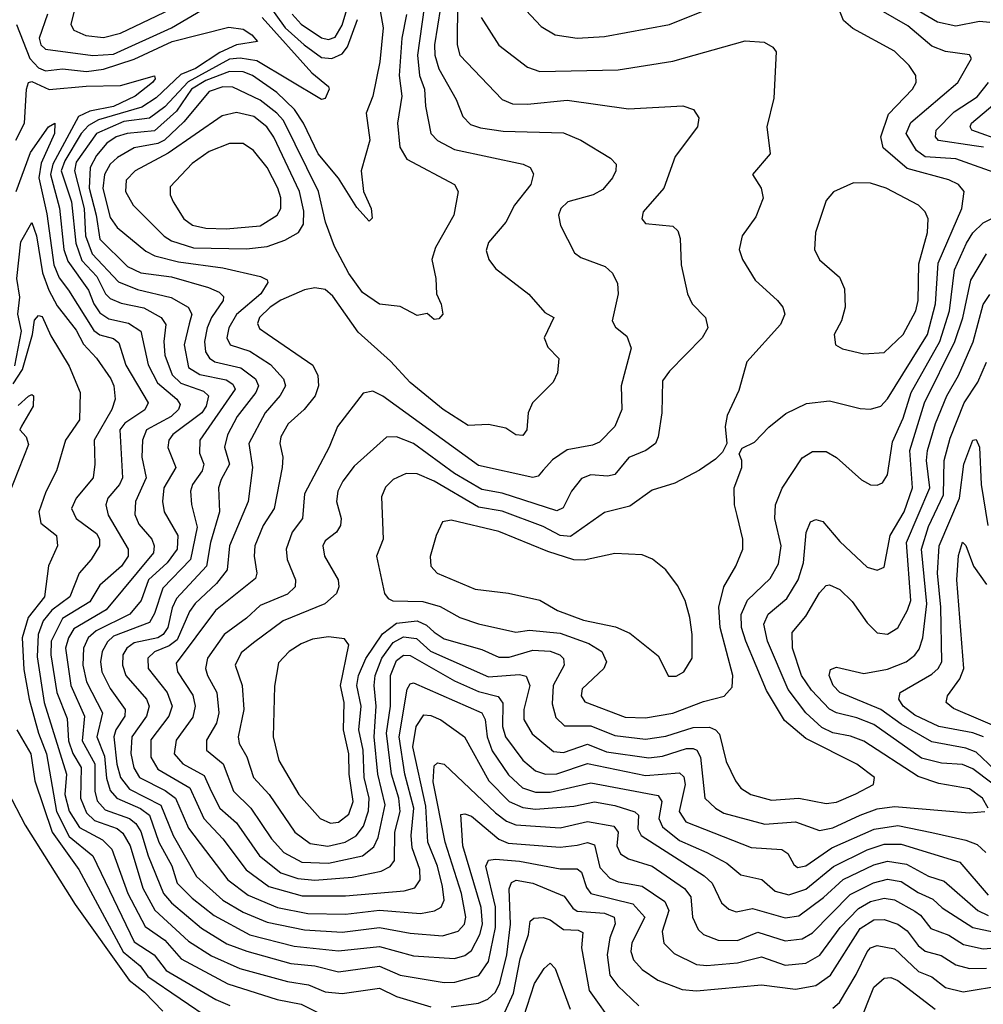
# Model space of a CAD drawing. Extents: x 1308313 to 1441400, y 959662 to 1036319.
# Tile 420 of 656: x 1359510 to 1362336, y 1026400 to 1029289. Entities that reach past the tile are written whole.
import ezdxf

# ---------------------------------------------------------------- set-up
doc = ezdxf.new("R2010")
doc.units = 0

msp = doc.modelspace()

# ---------------------------------------------------------------- linework, layer by layer
at = {"layer": '0CON10XD'}
for points in [[(1360553.6, 1029393.6), (1360575.2, 1029265), (1360566.2, 1029165), (1360545.7, 1029065), (1360525.6, 1029014.4), (1360536.4, 1028935), (1360511.5, 1028845), (1360518.2, 1028785), (1360540.8, 1028735), (1360543, 1028707), (1360535, 1028697.5), (1360498, 1028738), (1360444.3, 1028824.3), (1360385, 1028895.3), (1360341.5, 1028985), (1360315.2, 1029025), (1360263.8, 1029075), (1360192.7, 1029125), (1360165, 1029135.9), (1360125, 1029136.5), (1360055, 1029110.4), (1360013.2, 1029085), (1359969.2, 1029020.8), (1359905, 1028962.8), (1359825, 1028955.1), (1359792.1, 1028945), (1359765, 1028927.1), (1359735, 1028890.6), (1359715.8, 1028855), (1359713.1, 1028795), (1359734.2, 1028715), (1359744.7, 1028644.7), (1359825.6, 1028565), (1359865, 1028546.2), (1359955, 1028534.6), (1360063.1, 1028503.1), (1360095, 1028489.7), (1360107.1, 1028477.1), (1360106.6, 1028465), (1360071.7, 1028415), (1360059.4, 1028385), (1360051.6, 1028345), (1360054.6, 1028314.6), (1360066, 1028296), (1360082.2, 1028285), (1360157.7, 1028267.7), (1360200.7, 1028235), (1360210.4, 1028215), (1360201.7, 1028195), (1360147.8, 1028125), (1360119.4, 1028070.6), (1360110, 1028035), (1360125.2, 1027985), (1360100.4, 1027939.6), (1360092.9, 1027915), (1360095.9, 1027845), (1360069.4, 1027755), (1360057.3, 1027685), (1359969.9, 1027590.1), (1359956.8, 1027563.2), (1359943.8, 1027505), (1359930.6, 1027485), (1359915, 1027474.7), (1359845, 1027460.3), (1359823.7, 1027445), (1359812.5, 1027425), (1359811, 1027395), (1359820.7, 1027365), (1359881.7, 1027295), (1359889.5, 1027275), (1359881.1, 1027245), (1359838.7, 1027185), (1359835, 1027136), (1359843.8, 1027093.8), (1359860.5, 1027065), (1359936.6, 1027026.6), (1359966.1, 1027005), (1360005, 1026916.7), (1360119.6, 1026765), (1360179.5, 1026719.5), (1360265.9, 1026684.1)], [(1360950, 1029365), (1361039, 1029269), (1361080, 1029245), (1361145, 1029234.7), (1361225, 1029239.7), (1361415, 1029274.7), (1361515.6, 1029315)], [(1359674.2, 1029335), (1359659.4, 1029275), (1359668.7, 1029258.7), (1359703.1, 1029243.1), (1359755, 1029236.4), (1359805, 1029249.4), (1359975, 1029330.4)], [(1360743.8, 1029325), (1360725.7, 1029215), (1360727.1, 1029185), (1360739.2, 1029145), (1360789.5, 1029055), (1360809.3, 1029005), (1360831.4, 1028981.4), (1360861.2, 1028971.2), (1360927.8, 1028962.2), (1361105, 1028956.9), (1361155, 1028935.4), (1361242.2, 1028882.2), (1361259.2, 1028865), (1361258.1, 1028845), (1361248.5, 1028825), (1361219.5, 1028790.5), (1361191.4, 1028775), (1361116.9, 1028755), (1361096.4, 1028735), (1361090, 1028715), (1361095.3, 1028685.3), (1361137.1, 1028605), (1361155, 1028591.1), (1361227.1, 1028565), (1361247.8, 1028545), (1361262.5, 1028515), (1361264.5, 1028485), (1361246.9, 1028405), (1361257, 1028387), (1361290.7, 1028360.7), (1361302.7, 1028325), (1361274, 1028215), (1361275.8, 1028145), (1361254.7, 1028095), (1361210.5, 1028049.5), (1361190, 1028040), (1361115, 1028027.1), (1361072.1, 1027997.9), (1361045, 1027967.3), (1361030.1, 1027949.9), (1361015, 1027945.3), (1360855, 1027980.6), (1360575, 1028184.2), (1360545, 1028199.2), (1360516.5, 1028193.5), (1360441.2, 1028095), (1360417.2, 1028035), (1360345, 1027898.1), (1360339.2, 1027825), (1360308.6, 1027785), (1360291.1, 1027735), (1360293.6, 1027705), (1360318.4, 1027645), (1360317.8, 1027625), (1360295, 1027602.9), (1360215, 1027570.4), (1360175, 1027532.4), (1360109.6, 1027485), (1360060, 1027415), (1360054, 1027385), (1360060.2, 1027365), (1360088.1, 1027315), (1360093.4, 1027255), (1360086.6, 1027225), (1360057, 1027175), (1360057.5, 1027145), (1360106.5, 1027105), (1360136.3, 1027025), (1360187.7, 1026975), (1360247.8, 1026885), (1360283.9, 1026845), (1360336.8, 1026816.8), (1360415, 1026814), (1360515, 1026835.5), (1360548.5, 1026861.5), (1360560.9, 1026889.1), (1360581.7, 1026985), (1360560.2, 1027075), (1360548.8, 1027185), (1360555.3, 1027275), (1360549.1, 1027335), (1360552.5, 1027365), (1360571.6, 1027415), (1360605, 1027461.4), (1360635, 1027478.1), (1360673.2, 1027473.2), (1360714.4, 1027435.6), (1360885, 1027361), (1360975, 1027367.5), (1360995, 1027362.5), (1361005.6, 1027335), (1360987.9, 1027265), (1360987.8, 1027235), (1361013.1, 1027193.1), (1361075, 1027141.6), (1361105, 1027138.6), (1361175, 1027163.4), (1361230.6, 1027140.6), (1361355, 1027123), (1361395, 1027127.6), (1361465, 1027150), (1361485, 1027150), (1361495.8, 1027145), (1361506.6, 1027125), (1361519.1, 1027005), (1361550, 1026975), (1361575, 1026960.6), (1361695, 1026928.3), (1361785, 1026934.8), (1361855, 1026910), (1361895, 1026917.7), (1361975, 1026955.1), (1362025, 1026973.1), (1362075, 1026979.8), (1362295, 1026961.6), (1362340, 1026965)], [(1360793.7, 1029343.7), (1360792.7, 1029215), (1360800, 1029185), (1360924.8, 1029054.8), (1360955, 1029042.5), (1360999, 1029041), (1361115, 1029053.1), (1361295, 1029027.1), (1361455, 1029036.5), (1361485.6, 1029025.6), (1361501.2, 1029001.2), (1361497.1, 1028975), (1361432.3, 1028887.7), (1361398.5, 1028795), (1361338.6, 1028725), (1361334.3, 1028705), (1361345, 1028690.8), (1361425, 1028682.9), (1361439.8, 1028669.8), (1361446.6, 1028646.6), (1361449.3, 1028569.3), (1361468.2, 1028485), (1361482.2, 1028455), (1361520.6, 1028415), (1361527.8, 1028385), (1361510.9, 1028355), (1361415, 1028257.5), (1361395, 1028229.2), (1361392.7, 1028135), (1361382.5, 1028065), (1361374.2, 1028045.8), (1361346.5, 1028025), (1361295.9, 1028004.1), (1361255, 1027954.2), (1361235, 1027949.1), (1361185, 1027953), (1361157.1, 1027942.9), (1361127.8, 1027905), (1361103.4, 1027856.6), (1361085, 1027847.5), (1360925, 1027899.7), (1360865, 1027910.4), (1360785, 1027957), (1360665, 1028045.6), (1360615, 1028065.2), (1360585, 1028063.9), (1360490.9, 1027979.1), (1360457.4, 1027935), (1360442.6, 1027905), (1360439.2, 1027875), (1360452.5, 1027825), (1360450.3, 1027805), (1360438.7, 1027785), (1360405, 1027760), (1360398.4, 1027745), (1360403.4, 1027715), (1360444, 1027645), (1360446, 1027625), (1360438.9, 1027605), (1360404.8, 1027575.2), (1360282.3, 1027525), (1360195, 1027460.4)], [(1360238.1, 1029335), (1360288.4, 1029265), (1360343.6, 1029215), (1360395, 1029178), (1360425, 1029174.7), (1360455, 1029188.8), (1360471, 1029209), (1360500.7, 1029289.3)], [(1360308.8, 1029305), (1360335, 1029275.8), (1360395, 1029235.9), (1360415, 1029230.7), (1360435, 1029237.5), (1360455, 1029272.8), (1360476.8, 1029345)], [(1361585, 1028127.5), (1361579.2, 1028095), (1361583.8, 1028045), (1361570.5, 1028019.5), (1361550.5, 1027999.5), (1361503.1, 1027966.9), (1361431.2, 1027928.8), (1361365, 1027908.5), (1361298.7, 1027861.3), (1361225, 1027843.2), (1361125, 1027772), (1361095, 1027775.4), (1361045, 1027801.7), (1360925, 1027846.8), (1360855, 1027858.2), (1360725, 1027934.4), (1360675, 1027956.2), (1360642.8, 1027957.2), (1360605, 1027940), (1360582.4, 1027917.6), (1360570.8, 1027889.2), (1360575.3, 1027765), (1360556.2, 1027715), (1360580, 1027605), (1360590.1, 1027590.1), (1360603.7, 1027583.7), (1360691.8, 1027581.8), (1360743.2, 1027566.8), (1360800.5, 1027535), (1360855, 1027516.5), (1360965, 1027491.7), (1361005, 1027498), (1361095, 1027489.1), (1361178.6, 1027458.6), (1361216.7, 1027435), (1361230.6, 1027405), (1361222.8, 1027385), (1361159.7, 1027325), (1361156.4, 1027305), (1361166.8, 1027286.8), (1361285, 1027241.8), (1361345, 1027240.2), (1361425, 1027254.2), (1361515, 1027288.1), (1361576.1, 1027303.9), (1361599.2, 1027330.8), (1361601.1, 1027365), (1361564.4, 1027505), (1361560, 1027565), (1361575, 1027624.4), (1361610.4, 1027685), (1361630.4, 1027735), (1361630.9, 1027765), (1361613.8, 1027833.8), (1361606.4, 1027865), (1361605.6, 1027915), (1361627.5, 1027975), (1361628, 1027995), (1361620, 1028015), (1361628.8, 1028031.2), (1361665, 1028048.8), (1361706.4, 1028093.6), (1361756.6, 1028133.4), (1361817.4, 1028162.6), (1361885, 1028170.7), (1361975, 1028147.9), (1362005, 1028146.2), (1362035, 1028154.6), (1362055, 1028176.2), (1362171.8, 1028365), (1362195.8, 1028455), (1362203.5, 1028575), (1362273.1, 1028735), (1362280, 1028785), (1362262.7, 1028805), (1362235, 1028819), (1362112.5, 1028852.5), (1362042.5, 1028912.5), (1362035.7, 1028945.7), (1362058.3, 1029011.7), (1362127.8, 1029085), (1362138.9, 1029105), (1362137.7, 1029125), (1362118.9, 1029155), (1362075, 1029196.6), (1361953.3, 1029263.3), (1361926.3, 1029286.3), (1361901.9, 1029345)], [(1360695.6, 1029325), (1360676.2, 1029185), (1360681.7, 1029125), (1360697.3, 1029085), (1360699.3, 1029035), (1360715.3, 1028955), (1360734.5, 1028934.5), (1360785, 1028908), (1360986.2, 1028865), (1361007.1, 1028855), (1361017, 1028837), (1361009.2, 1028805), (1360961.2, 1028745), (1360935.2, 1028694.8), (1360884.8, 1028635.2), (1360877.9, 1028612.1)], [(1362395, 1028830.4), (1362255, 1028880.3), (1362165, 1028886.6), (1362139.5, 1028905), (1362109.8, 1028955), (1362123, 1028987), (1362261, 1029105), (1362301.1, 1029175), (1362295, 1029186.2), (1362225, 1029196), (1362185, 1029211.4), (1362115, 1029270.9), (1362003.9, 1029335)], [(1359591.1, 1029305), (1359566.9, 1029235), (1359571.3, 1029215), (1359585, 1029202.7), (1359724.2, 1029184.2), (1359785, 1029188.3), (1359955.2, 1029265), (1360045, 1029318.2)], [(1360220.8, 1029295), (1360366.7, 1029133.3), (1360415, 1029092.5), (1360417.4, 1029085), (1360405, 1029057.5), (1360395, 1029054.4), (1360205, 1029168), (1360156.4, 1029176.4), (1360125, 1029173.1), (1360003.4, 1029106.6), (1359935, 1029033), (1359890.4, 1028999.6), (1359815, 1028990.2), (1359735, 1028955.3), (1359675, 1028870.8), (1359670.2, 1028845), (1359698.7, 1028735), (1359702.4, 1028655), (1359721.9, 1028601.9), (1359799.6, 1028519.6), (1359855, 1028497.2), (1359954.1, 1028474.1), (1360003.3, 1028445), (1360014.8, 1028425), (1360006.1, 1028396.1), (1359991.5, 1028335), (1360005, 1028268.4), (1360038.3, 1028248.3), (1360115, 1028232.4), (1360135, 1028219.4), (1360141.3, 1028205), (1360037.4, 1028055), (1360036.7, 1028016.7), (1360049.6, 1027985), (1360044.8, 1027965), (1360016.8, 1027925), (1360010.2, 1027905), (1360013.2, 1027866.8), (1360029.9, 1027799.9), (1360010.8, 1027705), (1359929, 1027621), (1359905, 1027546.7), (1359890.2, 1027519.8), (1359785, 1027479.5), (1359766.6, 1027463.4), (1359751.4, 1027435), (1359746.3, 1027405), (1359750.2, 1027375), (1359775, 1027326.8), (1359819.3, 1027265), (1359818.2, 1027245), (1359791.2, 1027205), (1359786.1, 1027185), (1359794.6, 1027104.6), (1359805.6, 1027065.6), (1359831.5, 1027031.4), (1359923.7, 1026983.7), (1359959.5, 1026895), (1360028, 1026775), (1360105, 1026705.2), (1360165, 1026669.7), (1360235, 1026640.9), (1360345, 1026618), (1360455, 1026611.6), (1360565, 1026624.6), (1360655, 1026608.4), (1360749.4, 1026600.6), (1360795.7, 1026614.3), (1360813.9, 1026635), (1360817.9, 1026655), (1360804.9, 1026725), (1360757.1, 1026875), (1360722.4, 1027052.4), (1360725, 1027099.4), (1360735, 1027108.5), (1360755, 1027104.7), (1360905, 1026961.6), (1360937.4, 1026937.4), (1360965, 1026926), (1361095, 1026917.7), (1361175, 1026935.7), (1361252.6, 1026922.6), (1361265.1, 1026905.1), (1361261.2, 1026865), (1361271.5, 1026841.5), (1361295, 1026826.5), (1361365, 1026804.8), (1361459.2, 1026739.2), (1361478.1, 1026715), (1361483.3, 1026655), (1361499.5, 1026619.5), (1361515, 1026604.2), (1361557.9, 1026587.9), (1361615, 1026587.3), (1361675, 1026611.3), (1361755, 1026585.9), (1361805, 1026591.5), (1361835, 1026609), (1361945, 1026721.8), (1362013.4, 1026756.6), (1362055, 1026766.9), (1362095, 1026760.1), (1362145, 1026727.4), (1362188.2, 1026708.2), (1362215, 1026682.4), (1362305, 1026624.6), (1362365, 1026612.3)], [(1360643.9, 1029303.9), (1360629.9, 1029235), (1360623, 1029125), (1360630.6, 1029065), (1360617.3, 1028985), (1360624.7, 1028915.3), (1360645, 1028879.7), (1360785, 1028805.5), (1360795.6, 1028785), (1360783.1, 1028715), (1360729.1, 1028620.9), (1360718.2, 1028585), (1360730, 1028530), (1360732.2, 1028485), (1360745.8, 1028454.2), (1360750.8, 1028425), (1360738.7, 1028411.3), (1360725, 1028409.3), (1360705, 1028426.5), (1360675, 1028421.1), (1360625, 1028447.3), (1360564.6, 1028454.6), (1360515, 1028488.5), (1360475, 1028543.8), (1360433.3, 1028623.3), (1360406.1, 1028695), (1360386.3, 1028785), (1360282.9, 1028992.9), (1360264.2, 1029015), (1360215, 1029053.3), (1360135, 1029091.4), (1360105, 1029092.4), (1360065, 1029078.6), (1359990.8, 1028989.2), (1359934.5, 1028935.5), (1359915, 1028925.8), (1359845, 1028912.7), (1359796.7, 1028885), (1359774.8, 1028865), (1359758.2, 1028835), (1359753.5, 1028793.5), (1359775, 1028708.8), (1359795, 1028679.6)], [(1360863.2, 1029295), (1360915, 1029213.8), (1360999.2, 1029149.2), (1361035, 1029136.9), (1361265, 1029141.7), (1361425, 1029167.6), (1361637.4, 1029227.4), (1361693, 1029223), (1361718.6, 1029208.6), (1361728.1, 1029195), (1361721.7, 1029058.3), (1361700.5, 1028975), (1361711.1, 1028895), (1361658.8, 1028835), (1361684.5, 1028794.5), (1361690.5, 1028765), (1361669.1, 1028710.9), (1361628.2, 1028655), (1361620, 1028615), (1361630, 1028585), (1361666.9, 1028525), (1361732.5, 1028465), (1361747.8, 1028445), (1361753.5, 1028425), (1361741.2, 1028395), (1361642.5, 1028285), (1361619.3, 1028200.7), (1361585, 1028127.5)], [(1362355, 1029280.7), (1362325, 1029283.8), (1362255, 1029269.8), (1362201.5, 1029281.5), (1362144.8, 1029315)], [(1359499.7, 1029275), (1359539.4, 1029175), (1359565, 1029148), (1359585, 1029138.6), (1359635.1, 1029144.9), (1359705, 1029136.9), (1359755, 1029144.1), (1359845, 1029173.5), (1359956.9, 1029225), (1360122.7, 1029267.3), (1360165, 1029261), (1360190.8, 1029245), (1360206.6, 1029225), (1360145, 1029214.9), (1360096.8, 1029193.2)], [(1360096.8, 1029193.2), (1360025, 1029145.7), (1359981.7, 1029128.3), (1359910.2, 1029059.8), (1359868, 1029032), (1359740.6, 1028995), (1359711.1, 1028978.9), (1359689.5, 1028955), (1359642.2, 1028875), (1359631.2, 1028845), (1359661.8, 1028755), (1359673.7, 1028633.7), (1359692.2, 1028582.2), (1359735.5, 1028535.5), (1359761.2, 1028485), (1359775, 1028470.5), (1359807.4, 1028457.4), (1359873.4, 1028443.4), (1359924.9, 1028414.9), (1359938.1, 1028395), (1359932.1, 1028345), (1359935.4, 1028305), (1359957.2, 1028247.2), (1359982.5, 1028222.5), (1360048.9, 1028198.9), (1360063, 1028185), (1360056.6, 1028155), (1360043.4, 1028135), (1359958.3, 1028071.7), (1359947.3, 1028055), (1359943.6, 1028033.6), (1359967.9, 1027975), (1359932.3, 1027915), (1359927.9, 1027875), (1359933.5, 1027845), (1359973, 1027775), (1359971.6, 1027735), (1359942.2, 1027695), (1359887, 1027645), (1359865.5, 1027584.5), (1359832.6, 1027545), (1359734.2, 1027495.8), (1359710.8, 1027475), (1359696.6, 1027445), (1359695.1, 1027394.9), (1359705.7, 1027345.7), (1359752.3, 1027255), (1359735.6, 1027185), (1359757.9, 1027127.9), (1359763.7, 1027063.7), (1359775, 1027027.5), (1359794.4, 1027004.4), (1359864.2, 1026974.2), (1359890, 1026955), (1359917.7, 1026875), (1359955.6, 1026805.6), (1359971.6, 1026755), (1360015, 1026711.6), (1360079.9, 1026659.9), (1360185, 1026603.4), (1360315, 1026570), (1360445, 1026556.2), (1360565, 1026568.9), (1360665, 1026542.3), (1360785, 1026534.2), (1360815, 1026542.9), (1360835, 1026557.9), (1360859, 1026605), (1360867.1, 1026635), (1360863.3, 1026683.3), (1360809.6, 1026865), (1360803.8, 1026956.2), (1360815, 1026958.8), (1360835, 1026951.6), (1360914.4, 1026884.4), (1360942.5, 1026872.5), (1361095, 1026860.4), (1361145, 1026866.7), (1361175, 1026874.5), (1361195, 1026867.9), (1361210.8, 1026800.8), (1361240.1, 1026770.1), (1361265, 1026759), (1361335, 1026746.5), (1361401.5, 1026701.5), (1361413.5, 1026675), (1361393.8, 1026613.8), (1361398.7, 1026578.7), (1361429, 1026549), (1361495, 1026516.9), (1361525, 1026513.3), (1361615, 1026521.2), (1361685, 1026538.8), (1361755, 1026514.1), (1361815, 1026520), (1361856, 1026544), (1361916.5, 1026625), (1361969.4, 1026680.6), (1362005, 1026701.2), (1362045, 1026711), (1362075, 1026706.2), (1362135, 1026672.7), (1362151.2, 1026661.2), (1362181.9, 1026621.9), (1362235, 1026602.2), (1362277.9, 1026575), (1362335, 1026562.1), (1362392.3, 1026567.7)], [(1359498.3, 1028935), (1359523.5, 1028985), (1359529.2, 1029085), (1359535.6, 1029105), (1359545, 1029107.6), (1359596, 1029084), (1359704.3, 1029094.3), (1359805, 1029095.6), (1359905, 1029123.8), (1359907.3, 1029115), (1359899, 1029105), (1359847.8, 1029065), (1359785, 1029034), (1359715, 1029020.2), (1359682.3, 1029005), (1359606.8, 1028865), (1359600.2, 1028835), (1359625.9, 1028735.9), (1359639.4, 1028615), (1359650.3, 1028580.3), (1359711.5, 1028495), (1359726.7, 1028455), (1359745, 1028429), (1359771.4, 1028411.4), (1359828.6, 1028398.6), (1359865.2, 1028375), (1359886, 1028276), (1359913.4, 1028223.4), (1359970.6, 1028175), (1359979.9, 1028159.9), (1359975.2, 1028145), (1359953.8, 1028125), (1359881.1, 1028085), (1359869.7, 1028055), (1359868.2, 1028005), (1359880.2, 1027945), (1359849.4, 1027875), (1359846.8, 1027836.8), (1359858.9, 1027808.9), (1359896.9, 1027765), (1359903.7, 1027745), (1359901.7, 1027725), (1359762.8, 1027557.2), (1359668.4, 1027501.6), (1359652.2, 1027475), (1359643.9, 1027445), (1359659.2, 1027335), (1359699.1, 1027245), (1359692.5, 1027172.5), (1359729.7, 1027105), (1359729.8, 1027025), (1359737, 1026997), (1359760.2, 1026970.2), (1359831.6, 1026945), (1359850.5, 1026930.5), (1359865, 1026906.3), (1359886.7, 1026835), (1359931.6, 1026725), (1359955, 1026697.5), (1360043, 1026623), (1360117.4, 1026577.4), (1360175.3, 1026555.3), (1360305, 1026519.9), (1360375, 1026512.3), (1360445, 1026494.8), (1360565, 1026511.2), (1360625, 1026485.5), (1360755, 1026463.2), (1360785.4, 1026464.6), (1360856.1, 1026483.9), (1360884.5, 1026525.5), (1360904.7, 1026625), (1360905.3, 1026685.3), (1360877, 1026805), (1360885, 1026822.4), (1360904.8, 1026825.2), (1360975, 1026820), (1361095, 1026796.9), (1361145, 1026796.9), (1361157.5, 1026787.5), (1361172.2, 1026742.2), (1361185, 1026724.8), (1361307.7, 1026695), (1361343.5, 1026655), (1361305, 1026580), (1361302.4, 1026555), (1361310.2, 1026530.2), (1361335, 1026501.8), (1361380.9, 1026470.9), (1361453.1, 1026443.1), (1361495, 1026439.6), (1361685, 1026456.8), (1361785, 1026444.1), (1361845, 1026454.8), (1361887.6, 1026485), (1361975, 1026621.9), (1362015, 1026648), (1362045, 1026648.3), (1362085, 1026634.8), (1362112.2, 1026615), (1362145, 1026572.4), (1362165, 1026555.6), (1362212.7, 1026542.7), (1362255.7, 1026515.7), (1362295, 1026504.8), (1362345, 1026505.4)], [(1362336.9, 1028915), (1362308.6, 1028918.6), (1362204.9, 1028934.9), (1362195.8, 1028945), (1362198.1, 1028965), (1362250.9, 1029019.1), (1362317.4, 1029062.6), (1362351, 1029105)], [(1362395, 1028931.3), (1362302.2, 1028965), (1362297.3, 1028975), (1362301, 1028985), (1362419.8, 1029085)], [(1360175, 1028616.4), (1360235, 1028623), (1360287.5, 1028642.5), (1360326.8, 1028665), (1360341.5, 1028688.5), (1360343, 1028727), (1360330, 1028785), (1360255, 1028944.1), (1360234.8, 1028975), (1360195.9, 1029005), (1360145, 1029016.8), (1360102.9, 1029007.1), (1359945, 1028897), (1359848, 1028845), (1359822, 1028818), (1359819.8, 1028785), (1359841.9, 1028745), (1359933.4, 1028653.4), (1359955, 1028640), (1360019.5, 1028619.5), (1360175, 1028616.4)], [(1359499.4, 1028785), (1359540.9, 1028899.1), (1359593.5, 1028975), (1359612.5, 1028985), (1359611.9, 1028955), (1359572.3, 1028867.7), (1359566.1, 1028825), (1359589, 1028719), (1359609.5, 1028569.5), (1359625, 1028531.4), (1359652.7, 1028495), (1359727.3, 1028377.3), (1359745, 1028364.6), (1359785, 1028353.3), (1359800.5, 1028340.5), (1359820.5, 1028275), (1359886, 1028165), (1359876.2, 1028143.8), (1359817.6, 1028105), (1359803.5, 1028085), (1359810.7, 1027945), (1359802.4, 1027925), (1359767.7, 1027885), (1359762.5, 1027865), (1359768.9, 1027835), (1359827.3, 1027735), (1359827.2, 1027715), (1359808, 1027685), (1359745, 1027630), (1359715, 1027580.5), (1359635, 1027531.9), (1359601.4, 1027465), (1359600.8, 1027425), (1359618.5, 1027315), (1359648.3, 1027238.3), (1359652.5, 1027172.5), (1359665, 1027135.6), (1359690.2, 1027095), (1359687.6, 1027005), (1359705, 1026961.6), (1359729.2, 1026939.2), (1359795, 1026915.1), (1359811.8, 1026901.8), (1359833.6, 1026865), (1359870.2, 1026740.2), (1359906.2, 1026676.2), (1360005, 1026585.2), (1360072.2, 1026542.2), (1360155, 1026505.1), (1360295, 1026466.9), (1360356.5, 1026456.5), (1360405, 1026436.7), (1360455, 1026431.7), (1360565, 1026446.7), (1360615, 1026422.7), (1360715, 1026392.6)], [(1360115, 1028675.5), (1360215, 1028684.5), (1360264.3, 1028715.7), (1360275.2, 1028735), (1360275, 1028765.8), (1360266.5, 1028795), (1360235, 1028855.3), (1360195, 1028905.4), (1360165.3, 1028925.3), (1360125, 1028925.3), (1360065, 1028902.1), (1360015, 1028867.1), (1359951.2, 1028798.8), (1359950.4, 1028775), (1359959.7, 1028755), (1359991.4, 1028705), (1360016.5, 1028686.5), (1360055, 1028677.6), (1360115, 1028675.5)], [(1361985, 1028308.2), (1362045, 1028312.7), (1362100.9, 1028365), (1362137.8, 1028435), (1362145.2, 1028465.2), (1362147.1, 1028572.9), (1362172.5, 1028665), (1362174.2, 1028704.2), (1362165.4, 1028725), (1362145.6, 1028745), (1362051.4, 1028795), (1362005, 1028808.9), (1361955, 1028810), (1361896.4, 1028783.6), (1361875, 1028758.8), (1361843.5, 1028665), (1361841.1, 1028615), (1361855, 1028584.2), (1361913.8, 1028533.8), (1361928.8, 1028498.8), (1361930.4, 1028445), (1361919.5, 1028405), (1361898.1, 1028365), (1361902.5, 1028335), (1361922.8, 1028322.8), (1361985, 1028308.2)], [(1359495, 1028273), (1359514.9, 1028375), (1359503.8, 1028425), (1359510.1, 1028475), (1359500.9, 1028529.1), (1359512.5, 1028637.5), (1359545, 1028694), (1359558.6, 1028655), (1359576.3, 1028546.3), (1359595.3, 1028495.3), (1359619.5, 1028449.5), (1359675, 1028377.9), (1359696.7, 1028336.7), (1359735, 1028295.4), (1359776.9, 1028235), (1359785.2, 1028215), (1359789.2, 1028175), (1359779.3, 1028145), (1359727.8, 1028055), (1359730.2, 1027985), (1359724.7, 1027945), (1359674.7, 1027885), (1359661.7, 1027855), (1359674.7, 1027825), (1359735, 1027781.3), (1359743.8, 1027765), (1359743.1, 1027745), (1359718.8, 1027705), (1359684.3, 1027665), (1359657, 1027595), (1359603.6, 1027556.4), (1359578.5, 1027525), (1359563.5, 1027485), (1359561.1, 1027418.9), (1359581.5, 1027285), (1359646.9, 1027075), (1359642.3, 1027015), (1359655, 1026966.8), (1359685, 1026918.5), (1359752.3, 1026882.3), (1359779.7, 1026855), (1359826.5, 1026725), (1359877.7, 1026627.7), (1359935, 1026588), (1359983.6, 1026533.6), (1360119.8, 1026459.8), (1360265, 1026413.9), (1360335, 1026400.2), (1360405, 1026364.8)], [(1360195, 1027460.4), (1360158.7, 1027431.3), (1360141.2, 1027395), (1360162.2, 1027335), (1360166.9, 1027265), (1360150, 1027185), (1360153.3, 1027165), (1360175.4, 1027125.4), (1360194.9, 1027064.9), (1360241.3, 1027015), (1360316.7, 1026905), (1360361.5, 1026871.5), (1360413.7, 1026863.7), (1360464.6, 1026875), (1360496.3, 1026893.7), (1360517.8, 1026922.2), (1360532.7, 1026967.3), (1360534.7, 1027005), (1360519.6, 1027065), (1360517.1, 1027145), (1360504.4, 1027205), (1360510.8, 1027275), (1360498.4, 1027335), (1360503.6, 1027365), (1360525.1, 1027414.9), (1360573.5, 1027486.5), (1360615, 1027517.7), (1360675, 1027524.6), (1360702.7, 1027512.7), (1360725, 1027491.6), (1360755, 1027472.6), (1360865, 1027440.7), (1360915, 1027418.5), (1360945, 1027418.7), (1361015, 1027439.3), (1361065, 1027436.1), (1361093.8, 1027425), (1361104.8, 1027414.8), (1361106.9, 1027395), (1361074.5, 1027335), (1361071, 1027281), (1361081.6, 1027241.6), (1361107.3, 1027217.3), (1361185, 1027216.9), (1361255, 1027188.4), (1361345, 1027177.9), (1361405, 1027186.3), (1361485, 1027211.5), (1361532.5, 1027212.5), (1361550.8, 1027205), (1361562, 1027192), (1361581.9, 1027111.9), (1361608.8, 1027055), (1361625, 1027034.1), (1361654.5, 1027015), (1361715, 1026999), (1361795, 1027004.5), (1361875, 1026988.7), (1361905, 1026993), (1361962.3, 1027017.7), (1362013.5, 1027045), (1362016.4, 1027065), (1361965, 1027104.2), (1361815, 1027179.5), (1361752.9, 1027232.9), (1361700.2, 1027320.2), (1361639.4, 1027465), (1361627, 1027505), (1361626, 1027544), (1361643.9, 1027586.1), (1361711, 1027649), (1361735, 1027692.2), (1361742.8, 1027745), (1361724.8, 1027825), (1361726.1, 1027865), (1361745.5, 1027914.5), (1361805, 1028003.1), (1361835, 1028022.2), (1361875, 1028021.5), (1361905, 1028004.5), (1361978.3, 1027938.3), (1362005, 1027924.3), (1362025, 1027922.9), (1362039.8, 1027930.2), (1362055, 1027953.8), (1362069.9, 1028049.9), (1362100.7, 1028119.3), (1362124.1, 1028195), (1362208, 1028345), (1362236.8, 1028435), (1362251.4, 1028555), (1362286.8, 1028633.2), (1362305, 1028663.3), (1362335, 1028692.4), (1362365, 1028707.4)], [(1359795, 1028679.6), (1359879.6, 1028609.6), (1359905.6, 1028595.6), (1359975, 1028578.5), (1360105, 1028561.2), (1360215.6, 1028535.6), (1360235.3, 1028525.3), (1360237.4, 1028517.4), (1360217.1, 1028485), (1360145, 1028423.8), (1360122.8, 1028385), (1360117, 1028355), (1360126.9, 1028335), (1360185, 1028316.5), (1360245, 1028276.9), (1360282.9, 1028235), (1360288.9, 1028215), (1360273.8, 1028186.2), (1360229.2, 1028135), (1360181.5, 1028045), (1360192.1, 1027975), (1360179.4, 1027875), (1360125.2, 1027745), (1360117.8, 1027675), (1360086.7, 1027635), (1360024.1, 1027575.9), (1360007.6, 1027552.4), (1359971.2, 1027468.8), (1359948.4, 1027451.6), (1359905, 1027434.2), (1359885.2, 1027415), (1359886.4, 1027385), (1359942.1, 1027315), (1359956.8, 1027275), (1359946.6, 1027245), (1359894.3, 1027175.7), (1359894.2, 1027125), (1359915, 1027089.8), (1360008.6, 1027035), (1360050, 1026945), (1360105, 1026885.3), (1360174.1, 1026794.1), (1360240, 1026745), (1360337.8, 1026717.8), (1360465, 1026718), (1360637, 1026733), (1360668.3, 1026741.7), (1360684.2, 1026765), (1360682.7, 1026795), (1360660.8, 1026859.2), (1360657.6, 1026895), (1360665.5, 1026975), (1360638.7, 1027075), (1360622.1, 1027185), (1360646, 1027324), (1360655, 1027340.3), (1360665, 1027343.5), (1360864.9, 1027254.9), (1360875.1, 1027235.1), (1360880.5, 1027185), (1360895, 1027143.3), (1360942.9, 1027072.9), (1360984.1, 1027035), (1361022.3, 1027022.3), (1361065, 1027022.2), (1361185, 1027049.9), (1361382, 1027012), (1361393.4, 1026995), (1361384.6, 1026945), (1361395, 1026920.4), (1361445, 1026880.7), (1361524.9, 1026844.9), (1361583.8, 1026813.8), (1361625, 1026780), (1361686.2, 1026766.2), (1361725, 1026731.6), (1361765, 1026721), (1361815, 1026737.9), (1361896.3, 1026803.7), (1361995, 1026852.7), (1362045, 1026869.5), (1362095, 1026869.3), (1362266.9, 1026816.9), (1362350, 1026719.9)], [(1360877.9, 1028612.1), (1360885.4, 1028585), (1360905, 1028559.1), (1361003.1, 1028483.1), (1361049.6, 1028429.6), (1361076, 1028415), (1361047.5, 1028355), (1361058.3, 1028328.3), (1361090.5, 1028295), (1361087.4, 1028252.6), (1361074.6, 1028225.4), (1361013.3, 1028165), (1361000.5, 1028135), (1360997.1, 1028085), (1360985, 1028068.6), (1360965, 1028070.8), (1360935, 1028090), (1360885, 1028101.5), (1360825, 1028097.9), (1360751.2, 1028145), (1360654.5, 1028224.5), (1360597.2, 1028287.2), (1360502.5, 1028372.5), (1360427.6, 1028477.6), (1360405, 1028497.5), (1360375, 1028502.5), (1360345, 1028496), (1360275, 1028465.9), (1360244, 1028445), (1360212.7, 1028415), (1360207, 1028397), (1360212.9, 1028382.9), (1360235, 1028366.8), (1360369.2, 1028275), (1360384.2, 1028245), (1360385.8, 1028215), (1360375.9, 1028185), (1360343.4, 1028145), (1360297.1, 1028102.9), (1360275.3, 1028065), (1360272.1, 1028045), (1360281.6, 1028005), (1360279.5, 1027975), (1360256.1, 1027855), (1360224, 1027805), (1360198.8, 1027745), (1360197, 1027715), (1360205.2, 1027665), (1360201.1, 1027648.9), (1360084.3, 1027555), (1359968.9, 1027401.1), (1359972.3, 1027375), (1360017, 1027307), (1360024.1, 1027275), (1360017.6, 1027242.4), (1359968.3, 1027175), (1359962.8, 1027135), (1359987.9, 1027105), (1360050.8, 1027070.8), (1360071.1, 1027025), (1360097, 1026975), (1360145, 1026932), (1360213, 1026835), (1360275.5, 1026785.5), (1360325, 1026769), (1360375, 1026764.4), (1360485, 1026772.7), (1360569.3, 1026790.7), (1360596, 1026804), (1360608.5, 1026821.5), (1360610.3, 1026905), (1360625.1, 1026965), (1360621.1, 1027005), (1360600.1, 1027075), (1360585.8, 1027195), (1360597.5, 1027275), (1360597.4, 1027365), (1360615, 1027408.7), (1360635, 1027424.4), (1360655, 1027423), (1360785, 1027348.6), (1360855, 1027317.7), (1360912.8, 1027302.8), (1360927, 1027283), (1360925.3, 1027215.3), (1360934.7, 1027184.7), (1360985, 1027116.2), (1361022.7, 1027085), (1361052, 1027075), (1361085, 1027075.9), (1361175, 1027106.3), (1361345, 1027071.4), (1361445, 1027078.7), (1361457.4, 1027067.4), (1361461.2, 1027045), (1361443.8, 1026965), (1361463.7, 1026935), (1361655, 1026860.2), (1361745, 1026854.2), (1361762.7, 1026842.7), (1361779.9, 1026809.9), (1361791.2, 1026801.2), (1361815, 1026805.7), (1361891.5, 1026858.5), (1362016, 1026914), (1362085, 1026924.1), (1362185, 1026903.6), (1362285, 1026881.7), (1362318.2, 1026868.2), (1362343.7, 1026845)], [(1362350.6, 1026975), (1362333.8, 1027005), (1362295, 1027032), (1362205, 1027047.7), (1362145, 1027068.2), (1361985, 1027172.1), (1361946.6, 1027186.6), (1361895, 1027196), (1361862.2, 1027212.2), (1361815.2, 1027255), (1361763.9, 1027323.9), (1361702.6, 1027465), (1361691.9, 1027515), (1361704.7, 1027545), (1361759.6, 1027590.4), (1361792.8, 1027645), (1361808.3, 1027695), (1361816.3, 1027783.7), (1361829.2, 1027815), (1361845, 1027822.2), (1361865, 1027816.5), (1361915, 1027757.7), (1361995, 1027682.7), (1362025, 1027673.3), (1362045, 1027682), (1362062.8, 1027775), (1362103.4, 1027845), (1362128.6, 1027915), (1362120.6, 1028025), (1362163.7, 1028165), (1362252.7, 1028345), (1362276.2, 1028413.8), (1362299.7, 1028525), (1362345, 1028602.2)], [(1362416.5, 1027006.5), (1362305, 1027091.1), (1362275, 1027102.9), (1362212.8, 1027107.2), (1362155, 1027122.4), (1362015, 1027220.6), (1361965, 1027240.8), (1361905, 1027254.8), (1361885, 1027266.2), (1361831.6, 1027321.6), (1361802.4, 1027365), (1361775.9, 1027445), (1361775, 1027490.8), (1361815, 1027538.8), (1361855, 1027607.3), (1361875, 1027628.5), (1361885, 1027630.9), (1361915, 1027616.7), (1361951.5, 1027581.5), (1361995, 1027518.9), (1362025, 1027490), (1362055, 1027485.5), (1362085.2, 1027504.8), (1362114, 1027556), (1362122.9, 1027585), (1362110.6, 1027755), (1362178.8, 1027915), (1362169.5, 1027995), (1362172, 1028025), (1362195.7, 1028104.3), (1362228.6, 1028185), (1362263.6, 1028245), (1362306.1, 1028343.9), (1362335, 1028452.9), (1362355, 1028482.5)], [(1359490, 1028220), (1359517.9, 1028262.1), (1359546.8, 1028365), (1359553, 1028407), (1359565, 1028421.2), (1359575, 1028417.8), (1359601, 1028361), (1359655, 1028272.3), (1359687.3, 1028195), (1359684.7, 1028115), (1359643.9, 1028055), (1359617.9, 1027965), (1359586, 1027904), (1359565.9, 1027845), (1359571.8, 1027811.8), (1359617.7, 1027775), (1359620.4, 1027745), (1359593.9, 1027686.1), (1359582.3, 1027595), (1359534.6, 1027535), (1359516.5, 1027475), (1359521.8, 1027381.8), (1359537.2, 1027295), (1359564.6, 1027195), (1359588.2, 1027135), (1359617.8, 1026965), (1359655, 1026892), (1359723.9, 1026835), (1359845, 1026583), (1359904, 1026545), (1359939.1, 1026499.1), (1360085, 1026414.1), (1360126.1, 1026396.1)], [(1362368.6, 1027088.6), (1362315, 1027139.7), (1362285, 1027151.6), (1362185, 1027170.3), (1362095, 1027221.5), (1362035, 1027265.1), (1361915.4, 1027315), (1361896, 1027335), (1361883.5, 1027365), (1361887.7, 1027382.3), (1361905, 1027389.2), (1361985, 1027370.5), (1362055, 1027383.3), (1362109.4, 1027405), (1362135, 1027423.9), (1362148.1, 1027441.9), (1362158.3, 1027475), (1362170.2, 1027575), (1362154.7, 1027735.3), (1362175, 1027801.4), (1362218.9, 1027895), (1362221.4, 1027995), (1362239.1, 1028060.9), (1362280, 1028165), (1362319.8, 1028225), (1362345, 1028284.4)], [(1359505, 1028156.7), (1359535, 1028184.6), (1359545, 1028189.4), (1359550, 1028185), (1359548.8, 1028155), (1359515, 1028096.7), (1359510, 1028085), (1359528.6, 1028065), (1359535, 1028042.5), (1359476.4, 1027893.6)], [(1362336.1, 1027185), (1362305, 1027196.3), (1362205, 1027214.9), (1362135, 1027247.7), (1362101, 1027275), (1362087.9, 1027295), (1362091.8, 1027315), (1362185, 1027368.3), (1362203.7, 1027385), (1362214.4, 1027405), (1362211.2, 1027565), (1362201.1, 1027665), (1362206.6, 1027745), (1362266.5, 1027885), (1362278.4, 1027985), (1362305, 1028055.6), (1362315, 1028056.9), (1362325.2, 1028035), (1362329.3, 1027925), (1362349.4, 1027805)], [(1361412.5, 1027362.5), (1361435, 1027362.9), (1361457.5, 1027375), (1361481.9, 1027415), (1361482.2, 1027485), (1361474.7, 1027535), (1361461.3, 1027585), (1361438.8, 1027628.8), (1361404.7, 1027674.7), (1361366, 1027706), (1361335, 1027718.5), (1361255, 1027722.9), (1361165, 1027703.1), (1361135, 1027703.8), (1361058.3, 1027728.3), (1360915, 1027786.7), (1360775, 1027820), (1360750, 1027815), (1360730.9, 1027775), (1360713.7, 1027713.7), (1360715.5, 1027685), (1360734.4, 1027665), (1360845, 1027618.1), (1360943.5, 1027606.5), (1361035, 1027585.8), (1361086.7, 1027555), (1361162.8, 1027527.2), (1361257.1, 1027507.1), (1361298.7, 1027488.7), (1361382.7, 1027422.7), (1361412.5, 1027362.5)], [(1362402.1, 1027202.1), (1362248.1, 1027268.1), (1362227.3, 1027285), (1362231.3, 1027305), (1362267.4, 1027355), (1362278.5, 1027385), (1362258.6, 1027645), (1362263.2, 1027716.8), (1362275, 1027755.5), (1362285, 1027746.2), (1362306.7, 1027685), (1362345, 1027631.1)], [(1360421.5, 1026931.5), (1360445, 1026934), (1360475, 1026957.6), (1360487.2, 1026995), (1360475.4, 1027075), (1360475.1, 1027135), (1360459.5, 1027205), (1360461.2, 1027285), (1360450.1, 1027335), (1360474.7, 1027454.7), (1360462, 1027472), (1360415, 1027478.4), (1360368.5, 1027471.5), (1360335, 1027457.4), (1360299.6, 1027435), (1360268.2, 1027401.8), (1360256.9, 1027333.1), (1360253.1, 1027185), (1360269.2, 1027115), (1360327.9, 1027015), (1360390.4, 1026945), (1360421.5, 1026931.5)], [(1360265.9, 1026684.1), (1360355, 1026666.3), (1360465, 1026664.4), (1360565, 1026675.9), (1360685, 1026666.4), (1360726.4, 1026673.6), (1360745.8, 1026685), (1360754.5, 1026705), (1360750.1, 1026745), (1360734.7, 1026804.7), (1360706.6, 1026875), (1360701, 1026981), (1360663.1, 1027155), (1360672.3, 1027215), (1360695, 1027248.7), (1360715, 1027247.5), (1360745, 1027234.3), (1360814.6, 1027185), (1360885.5, 1027055.5), (1360945.1, 1026995.1), (1360985, 1026977.2), (1361022.5, 1026972.5), (1361135, 1026981), (1361195, 1026993.6), (1361255, 1026983.3), (1361314.1, 1026964.1), (1361324.5, 1026954.5), (1361322.2, 1026915), (1361332.1, 1026895), (1361517, 1026777), (1361541, 1026755), (1361567.8, 1026697.8), (1361589.3, 1026679.3), (1361610.8, 1026670.8), (1361659.2, 1026680.8), (1361755, 1026653.5), (1361795, 1026659), (1361867.3, 1026712.7), (1361925, 1026765.7), (1362015, 1026809.2), (1362055, 1026819.9), (1362111.1, 1026811.1), (1362175, 1026775.5), (1362221.4, 1026761.4), (1362319.4, 1026675), (1362350.4, 1026660.4)], [(1359500.7, 1027205), (1359541.7, 1027135), (1359554.2, 1027055), (1359605, 1026905.2), (1359682.8, 1026795), (1359813.4, 1026553.4), (1359863, 1026513), (1359885, 1026481.7), (1360075, 1026352.5)], [(1359474, 1027025), (1359525.4, 1026925.4), (1359672.3, 1026692.3), (1359830.7, 1026470.7), (1359875.8, 1026435), (1359929.6, 1026379.6)], [(1360775, 1026392.5), (1360855, 1026403.2), (1360882.7, 1026415), (1360904.9, 1026435.1), (1360917.9, 1026462.1), (1360938.5, 1026545), (1360949, 1026635), (1360945, 1026738.8), (1360952.5, 1026757.5), (1360965.7, 1026764.3), (1361015, 1026755.2), (1361106.9, 1026716.9), (1361131.6, 1026681.6), (1361145, 1026672.9), (1361225, 1026666.8), (1361252.9, 1026655), (1361255.8, 1026635.8), (1361240.9, 1026595), (1361232.2, 1026545), (1361240.8, 1026485), (1361263.8, 1026453.8), (1361325.4, 1026395)], [(1360926.2, 1026363.8), (1360958.1, 1026431.9), (1360977.2, 1026532.8), (1361002.1, 1026605), (1361006.4, 1026643.6), (1361017.5, 1026652.5), (1361045, 1026654.3), (1361065, 1026647.6), (1361105, 1026619.1), (1361147.6, 1026617.6), (1361160.8, 1026610.8), (1361157.6, 1026565), (1361179.9, 1026439.9), (1361255.3, 1026335)], [(1361895, 1026388.2), (1361913.7, 1026405), (1361962.5, 1026487.5), (1361995, 1026554.1), (1362005, 1026565.2), (1362025, 1026572.5), (1362075, 1026562.1), (1362146.2, 1026496.2), (1362185, 1026480.6), (1362225, 1026449.4), (1362276.6, 1026436.6), (1362395, 1026455.7)], [(1360966, 1026294), (1361019, 1026461), (1361047.6, 1026505), (1361065, 1026520.8), (1361080.5, 1026505), (1361123.8, 1026385)], [(1361971, 1026339), (1362015, 1026449.6), (1362045, 1026476.5), (1362065, 1026477.9), (1362085, 1026470), (1362195, 1026385.9)]]:
    msp.add_lwpolyline(points, dxfattribs=at)

doc.saveas('drawing.dxf')
